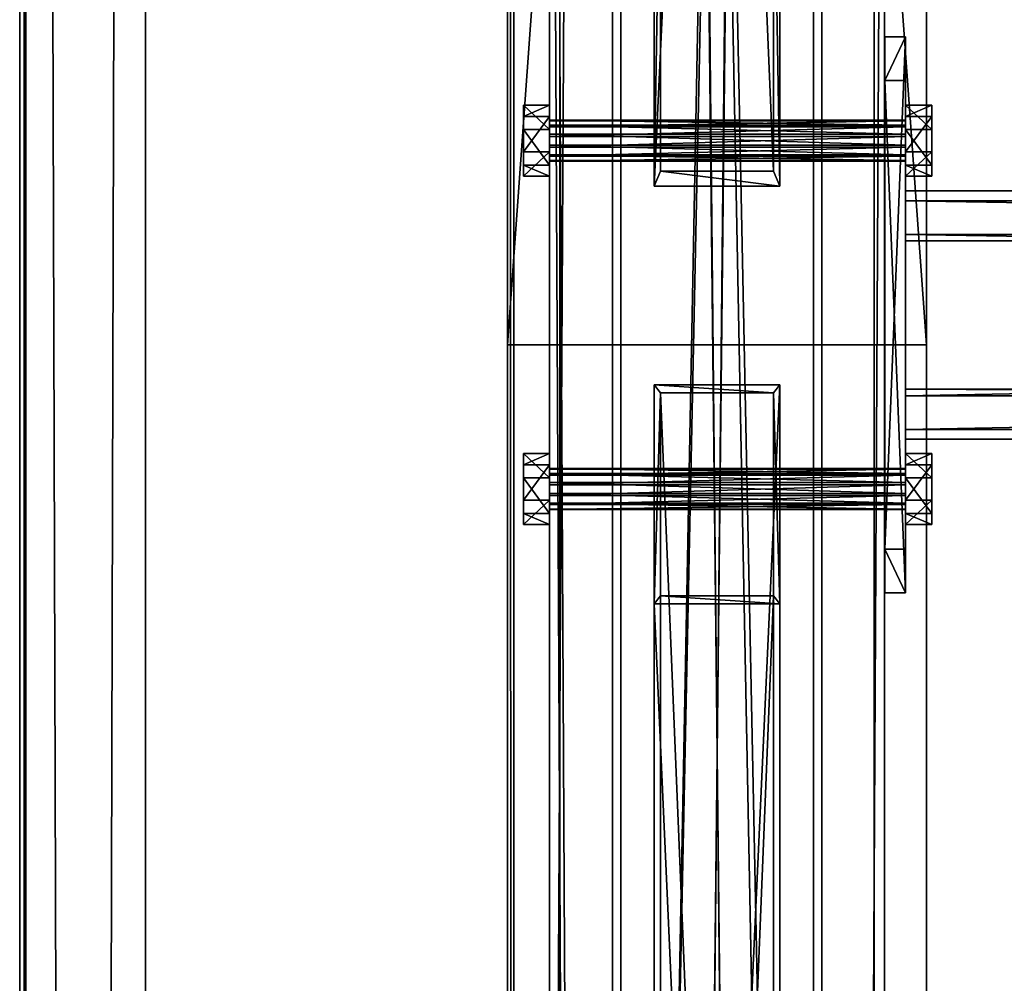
# Model space of a CAD drawing. Header units: millimetres. Extents: x -333 to 67333, y -930 to 39730.
# Tile 863 of 1056: x -333 to 137, y 33905 to 34365. Entities that reach past the tile are written whole.
import ezdxf

# ---------------------------------------------------------------- set-up
doc = ezdxf.new("R2010")
doc.units = ezdxf.units.MM
for name, color, linetype in [('13', 7, 'Continuous'), ('5', 7, 'Continuous'), ('6', 7, 'Continuous'), ('8', 7, 'Continuous'), ('95', 7, 'Continuous'), ('99', 7, 'Continuous')]:
    doc.layers.add(name, color=color, linetype=linetype)

msp = doc.modelspace()

# ---------------------------------------------------------------- meshes
at = {"layer": '13', "color": 30}
mesh = msp.add_polyface(dxfattribs=at)
corners = [(-332.99, 19390.98, 7560.75), (-332.99, 19378.52, 7502.06), (-332.99, 39710.84, 3185.56), (-332.99, 39723.3, 3244.25), (-329.99, 19378.52, 7502.06), (-329.99, 39710.84, 3185.56), (-329.99, 19390.35, 7557.82), (-329.99, 39722.68, 3241.32), (-272.99, 19390.35, 7557.82), (-272.99, 39722.68, 3241.32), (-272.99, 19390.98, 7560.75), (-272.99, 39723.3, 3244.25)]
mesh.append_faces([[corners[k] for k in face] for face in [(0, 2, 3, 3), (1, 5, 2, 2), (4, 7, 5, 5), (6, 9, 7, 7), (8, 11, 9, 9), (10, 3, 11, 11), (0, 4, 1, 1), (8, 0, 10, 10), (7, 2, 5, 5)]], dxfattribs={"vtx0": -1, "color": 30})
mesh.append_faces([[corners[k] for k in face] for face in [(4, 0, 6, 6), (6, 0, 8, 8), (3, 7, 11, 11)]], dxfattribs={"vtx0": -1, "vtx1": -1, "color": 30})
mesh.append_faces([[corners[k] for k in face] for face in [(7, 3, 2, 2)]], dxfattribs={"vtx0": -1, "vtx2": -1, "vtx3": -1, "color": 30})
mesh.append_faces([[corners[k] for k in face] for face in [(9, 11, 7, 7)]], dxfattribs={"vtx1": -1, "color": 30})
mesh.append_faces([[corners[k] for k in face] for face in [(0, 1, 2, 2), (1, 4, 5, 5), (4, 6, 7, 7), (6, 8, 9, 9), (8, 10, 11, 11), (10, 0, 3, 3)]], dxfattribs={"vtx2": -1, "vtx3": -1, "color": 30})
mesh = msp.add_polyface(dxfattribs=at)
corners = [(-100, 29475, 2980), (-50, 29475, 2980), (-50, 38614.7, 2980), (-100, 38614.7, 2980), (-50, 29475, 2983), (-50, 38614.7, 2983), (-97, 29475, 2983), (-97, 38614.7, 2983), (-97, 29475, 3030), (-97, 38614.7, 3030), (-100, 29475, 3030), (-100, 38614.7, 3030)]
mesh.append_faces([[corners[k] for k in face] for face in [(0, 2, 3, 3), (1, 5, 2, 2), (4, 7, 5, 5), (6, 9, 7, 7), (8, 11, 9, 9), (10, 3, 11, 11), (0, 4, 1, 1), (8, 0, 10, 10), (7, 2, 5, 5)]], dxfattribs={"vtx0": -1, "color": 30})
mesh.append_faces([[corners[k] for k in face] for face in [(4, 0, 6, 6), (6, 0, 8, 8), (3, 7, 11, 11)]], dxfattribs={"vtx0": -1, "vtx1": -1, "color": 30})
mesh.append_faces([[corners[k] for k in face] for face in [(7, 3, 2, 2)]], dxfattribs={"vtx0": -1, "vtx2": -1, "vtx3": -1, "color": 30})
mesh.append_faces([[corners[k] for k in face] for face in [(9, 11, 7, 7)]], dxfattribs={"vtx1": -1, "color": 30})
mesh.append_faces([[corners[k] for k in face] for face in [(0, 1, 2, 2), (1, 4, 5, 5), (4, 6, 7, 7), (6, 8, 9, 9), (8, 10, 11, 11), (10, 0, 3, 3)]], dxfattribs={"vtx2": -1, "vtx3": -1, "color": 30})
at = {"layer": '5', "color": 131}
mesh = msp.add_polyface(dxfattribs=at)
corners = [(-46, 38614.7, 2984), (46, 38614.7, 2984), (46, 29415, 2984), (-46, 29415, 2984), (46, 38614.7, 3076), (46, 29415, 3076), (-46, 38614.7, 3076), (-46, 29415, 3076), (-50, 38614.7, 2980), (-50, 38614.7, 3080), (-50, 29415, 3080), (-50, 29415, 2980), (50, 38614.7, 3080), (50, 29415, 3080), (50, 38614.7, 2980), (50, 29415, 2980)]
mesh.append_faces([[corners[k] for k in face] for face in [(0, 2, 3, 3), (1, 5, 2, 2), (4, 7, 5, 5), (6, 3, 7, 7), (8, 10, 11, 11), (9, 13, 10, 10), (12, 15, 13, 13), (14, 11, 15, 15)]], dxfattribs={"vtx0": -1, "color": 131})
mesh.append_faces([[corners[k] for k in face] for face in [(9, 6, 12, 12), (6, 8, 0, 0), (0, 8, 1, 1), (12, 4, 14, 14), (4, 12, 6, 6), (14, 1, 8, 8), (11, 3, 15, 15), (3, 10, 7, 7), (7, 10, 5, 5), (15, 2, 13, 13), (2, 15, 3, 3), (13, 5, 10, 10)]], dxfattribs={"vtx0": -1, "vtx1": -1, "color": 131})
mesh.append_faces([[corners[k] for k in face] for face in [(6, 9, 8, 8), (14, 4, 1, 1), (3, 11, 10, 10), (13, 2, 5, 5)]], dxfattribs={"vtx0": -1, "vtx2": -1, "vtx3": -1, "color": 131})
mesh.append_faces([[corners[k] for k in face] for face in [(0, 1, 2, 2), (1, 4, 5, 5), (4, 6, 7, 7), (6, 0, 3, 3), (8, 9, 10, 10), (9, 12, 13, 13), (12, 14, 15, 15), (14, 8, 11, 11)]], dxfattribs={"vtx2": -1, "vtx3": -1, "color": 131})
mesh = msp.add_polyface(dxfattribs=at)
corners = [(5410.06, 34259.67, 4064.12), (5410.06, 34169.68, 4083.25), (90.05, 34169.68, 4083.25), (90.05, 34259.67, 4064.12), (5410.06, 34188.81, 4173.24), (90.05, 34188.8, 4173.24), (5410.06, 34278.8, 4154.11), (90.05, 34278.79, 4154.11), (5410.06, 34262.75, 4059.38), (5410.06, 34283.54, 4157.19), (90.05, 34283.54, 4157.19), (90.05, 34262.75, 4059.38), (5410.06, 34185.72, 4177.98), (90.05, 34185.72, 4177.98), (5410.06, 34164.93, 4080.17), (90.05, 34164.93, 4080.17)]
mesh.append_faces([[corners[k] for k in face] for face in [(0, 2, 3, 3), (1, 5, 2, 2), (4, 7, 5, 5), (6, 3, 7, 7), (8, 10, 11, 11), (9, 13, 10, 10), (12, 15, 13, 13), (14, 11, 15, 15)]], dxfattribs={"vtx0": -1, "color": 131})
mesh.append_faces([[corners[k] for k in face] for face in [(9, 6, 12, 12), (6, 8, 0, 0), (0, 8, 1, 1), (12, 4, 14, 14), (4, 12, 6, 6), (14, 1, 8, 8), (11, 3, 15, 15), (3, 10, 7, 7), (15, 2, 13, 13), (2, 15, 3, 3), (13, 7, 10, 10)]], dxfattribs={"vtx0": -1, "vtx1": -1, "color": 131})
mesh.append_faces([[corners[k] for k in face] for face in [(6, 9, 8, 8), (14, 4, 1, 1), (3, 11, 10, 10), (13, 2, 5, 5), (13, 5, 7, 7)]], dxfattribs={"vtx0": -1, "vtx2": -1, "vtx3": -1, "color": 131})
mesh.append_faces([[corners[k] for k in face] for face in [(0, 1, 2, 2), (1, 4, 5, 5), (4, 6, 7, 7), (6, 0, 3, 3), (8, 9, 10, 10), (9, 12, 13, 13), (12, 14, 15, 15), (14, 8, 11, 11)]], dxfattribs={"vtx2": -1, "vtx3": -1, "color": 131})
at = {"layer": '6', "color": 2}
mesh = msp.add_polyface(dxfattribs=at)
corners = [(75, 30885.22, 4751.68), (-75, 30885.22, 4751.68), (-75, 38624.7, 3106.65), (75, 38624.7, 3106.65), (-75, 30916.41, 4898.4), (-75, 38774.7, 3228.12), (75, 30916.41, 4898.4), (75, 38774.7, 3228.12), (80, 30884.18, 4746.79), (80, 30917.45, 4903.29), (80, 38779.7, 3232.17), (80, 38619.7, 3102.61), (-80, 30917.45, 4903.29), (-80, 38779.7, 3232.17), (-80, 30884.18, 4746.79), (-80, 38619.7, 3102.61)]
mesh.append_faces([[corners[k] for k in face] for face in [(0, 2, 3, 3), (1, 5, 2, 2), (4, 7, 5, 5), (6, 3, 7, 7), (8, 10, 11, 11), (9, 13, 10, 10), (12, 15, 13, 13), (14, 11, 15, 15)]], dxfattribs={"vtx0": -1, "color": 2})
mesh.append_faces([[corners[k] for k in face] for face in [(9, 6, 12, 12), (6, 8, 0, 0), (0, 8, 1, 1), (12, 4, 14, 14), (4, 12, 6, 6), (14, 1, 8, 8), (11, 3, 15, 15), (3, 10, 7, 7), (7, 10, 5, 5), (15, 2, 13, 13), (2, 15, 3, 3), (13, 5, 10, 10)]], dxfattribs={"vtx0": -1, "vtx1": -1, "color": 2})
mesh.append_faces([[corners[k] for k in face] for face in [(6, 9, 8, 8), (14, 4, 1, 1), (3, 11, 10, 10), (13, 2, 5, 5)]], dxfattribs={"vtx0": -1, "vtx2": -1, "vtx3": -1, "color": 2})
mesh.append_faces([[corners[k] for k in face] for face in [(0, 1, 2, 2), (1, 4, 5, 5), (4, 6, 7, 7), (6, 0, 3, 3), (8, 9, 10, 10), (9, 12, 13, 13), (12, 14, 15, 15), (14, 8, 11, 11)]], dxfattribs={"vtx2": -1, "vtx3": -1, "color": 2})
at = {"layer": '8', "color": 253}
mesh = msp.add_polyface(dxfattribs=at)
corners = [(27, 34292.84, 4022.28), (-27, 34292.84, 4022.28), (-27, 35569.64, 3080), (27, 35569.64, 3080), (-27, 34467.87, 3985.08), (-27, 35694.26, 3080), (27, 34467.87, 3985.08), (27, 35694.26, 3080), (30, 34285.74, 4023.79), (30, 34474.96, 3983.57), (30, 35699.31, 3080), (30, 35564.59, 3080), (-30, 34474.96, 3983.57), (-30, 35699.31, 3080), (-30, 34285.74, 4023.79), (-30, 35564.59, 3080)]
mesh.append_faces([[corners[k] for k in face] for face in [(0, 2, 3, 3), (1, 5, 2, 2), (4, 7, 5, 5), (6, 3, 7, 7), (8, 10, 11, 11), (9, 13, 10, 10), (12, 15, 13, 13), (14, 11, 15, 15)]], dxfattribs={"vtx0": -1, "color": 253})
mesh.append_faces([[corners[k] for k in face] for face in [(9, 6, 12, 12), (6, 8, 0, 0), (0, 8, 1, 1), (12, 4, 14, 14), (4, 12, 6, 6), (14, 1, 8, 8), (11, 3, 15, 15), (3, 10, 7, 7), (7, 10, 5, 5), (15, 2, 13, 13), (2, 15, 3, 3), (13, 5, 10, 10)]], dxfattribs={"vtx0": -1, "vtx1": -1, "color": 253})
mesh.append_faces([[corners[k] for k in face] for face in [(6, 9, 8, 8), (14, 4, 1, 1), (3, 11, 10, 10), (13, 2, 5, 5)]], dxfattribs={"vtx0": -1, "vtx2": -1, "vtx3": -1, "color": 253})
mesh.append_faces([[corners[k] for k in face] for face in [(0, 1, 2, 2), (1, 4, 5, 5), (4, 6, 7, 7), (6, 0, 3, 3), (8, 9, 10, 10), (9, 12, 13, 13), (12, 14, 15, 15), (14, 8, 11, 11)]], dxfattribs={"vtx2": -1, "vtx3": -1, "color": 253})
mesh = msp.add_polyface(dxfattribs=at)
corners = [(27, 32879.76, 3080), (-27, 32879.76, 3080), (-27, 34187.04, 4044.77), (27, 34187.04, 4044.77), (-27, 32755.14, 3080), (-27, 34090.28, 4065.33), (27, 32755.14, 3080), (27, 34090.28, 4065.33), (30, 32884.81, 3080), (30, 32750.09, 3080), (30, 34086.36, 4066.17), (30, 34190.96, 4043.93), (-30, 32750.09, 3080), (-30, 34086.36, 4066.17), (-30, 32884.81, 3080), (-30, 34190.96, 4043.93)]
mesh.append_faces([[corners[k] for k in face] for face in [(0, 2, 3, 3), (1, 5, 2, 2), (4, 7, 5, 5), (6, 3, 7, 7), (8, 10, 11, 11), (9, 13, 10, 10), (12, 15, 13, 13), (14, 11, 15, 15)]], dxfattribs={"vtx0": -1, "color": 253})
mesh.append_faces([[corners[k] for k in face] for face in [(9, 6, 12, 12), (6, 8, 0, 0), (0, 8, 1, 1), (12, 4, 14, 14), (4, 12, 6, 6), (14, 1, 8, 8), (11, 3, 15, 15), (3, 10, 7, 7), (7, 10, 5, 5), (15, 2, 13, 13), (2, 15, 3, 3), (13, 5, 10, 10)]], dxfattribs={"vtx0": -1, "vtx1": -1, "color": 253})
mesh.append_faces([[corners[k] for k in face] for face in [(6, 9, 8, 8), (14, 4, 1, 1), (3, 11, 10, 10), (13, 2, 5, 5)]], dxfattribs={"vtx0": -1, "vtx2": -1, "vtx3": -1, "color": 253})
mesh.append_faces([[corners[k] for k in face] for face in [(0, 1, 2, 2), (1, 4, 5, 5), (4, 6, 7, 7), (6, 0, 3, 3), (8, 9, 10, 10), (9, 12, 13, 13), (12, 14, 15, 15), (14, 8, 11, 11)]], dxfattribs={"vtx2": -1, "vtx3": -1, "color": 253})
at = {"layer": '95', "color": 7}
mesh = msp.add_polyface(dxfattribs=at)
corners = [(-80, 34317.23, 4098.93), (-80, 34314.88, 4094.32), (90.05, 34314.88, 4094.32), (90.05, 34317.23, 4098.93), (-80, 34310.54, 4091.5), (90.05, 34310.54, 4091.5), (-80, 34305.37, 4091.23), (90.05, 34305.37, 4091.23), (-80, 34300.76, 4093.58), (90.05, 34300.76, 4093.58), (-80, 34297.94, 4097.92), (90.05, 34297.94, 4097.92), (-80, 34297.67, 4103.09), (90.05, 34297.67, 4103.09), (-80, 34300.02, 4107.7), (90.05, 34300.02, 4107.7), (-80, 34304.36, 4110.52), (90.05, 34304.36, 4110.52), (-80, 34309.53, 4110.79), (90.05, 34309.53, 4110.79), (-80, 34314.14, 4108.44), (90.05, 34314.14, 4108.44), (-80, 34316.96, 4104.1), (90.05, 34316.96, 4104.1), (90.05, 34324.39, 4097.41), (90.05, 34312.8, 4084.54), (102.55, 34312.8, 4084.54), (102.55, 34324.39, 4097.41), (90.05, 34295.86, 4088.14), (102.55, 34295.86, 4088.14), (90.05, 34290.51, 4104.61), (102.55, 34290.51, 4104.61), (90.05, 34302.1, 4117.48), (102.55, 34302.1, 4117.48), (90.05, 34319.04, 4113.88), (102.55, 34319.04, 4113.88), (-92.5, 34324.39, 4097.41), (-92.5, 34312.8, 4084.54), (-80, 34312.8, 4084.54), (-80, 34324.39, 4097.41), (-92.5, 34295.86, 4088.14), (-80, 34295.86, 4088.14), (-92.5, 34290.51, 4104.61), (-80, 34290.51, 4104.61), (-92.5, 34302.1, 4117.48), (-80, 34302.1, 4117.48), (-92.5, 34319.04, 4113.88), (-80, 34319.04, 4113.88), (-80, 34150.94, 4134.27), (-80, 34148.59, 4129.66), (90.05, 34148.59, 4129.66), (90.05, 34150.94, 4134.27), (-80, 34144.25, 4126.84), (90.05, 34144.25, 4126.84), (-80, 34139.08, 4126.57), (90.05, 34139.08, 4126.57), (-80, 34134.47, 4128.92), (90.05, 34134.47, 4128.92), (-80, 34131.65, 4133.26), (90.05, 34131.65, 4133.26), (-80, 34131.38, 4138.43), (90.05, 34131.38, 4138.43), (-80, 34133.73, 4143.04), (90.05, 34133.73, 4143.04), (-80, 34138.07, 4145.86), (90.05, 34138.07, 4145.86), (-80, 34143.24, 4146.13), (90.05, 34143.24, 4146.13), (-80, 34147.85, 4143.78), (90.05, 34147.85, 4143.78), (-80, 34150.67, 4139.44), (90.05, 34150.67, 4139.44), (90.05, 34158.11, 4132.75), (90.05, 34146.52, 4119.88), (102.55, 34146.52, 4119.88), (102.55, 34158.11, 4132.75), (90.05, 34129.57, 4123.48), (102.55, 34129.57, 4123.48), (90.05, 34124.22, 4139.95), (102.55, 34124.22, 4139.95), (90.05, 34135.81, 4152.83), (102.55, 34135.81, 4152.83), (90.05, 34152.75, 4149.22), (102.55, 34152.75, 4149.22), (-92.5, 34158.11, 4132.75), (-92.5, 34146.52, 4119.88), (-80, 34146.52, 4119.88), (-80, 34158.11, 4132.75), (-92.5, 34129.57, 4123.48), (-80, 34129.57, 4123.48), (-92.5, 34124.22, 4139.95), (-80, 34124.22, 4139.95), (-92.5, 34135.81, 4152.83), (-80, 34135.81, 4152.83), (-92.5, 34152.75, 4149.22), (-80, 34152.75, 4149.22)]
mesh.append_faces([[corners[k] for k in face] for face in [(0, 2, 3, 3), (1, 5, 2, 2), (4, 7, 5, 5), (6, 9, 7, 7), (8, 11, 9, 9), (10, 13, 11, 11), (12, 15, 13, 13), (14, 17, 15, 15), (16, 19, 17, 17), (18, 21, 19, 19), (20, 23, 21, 21), (22, 3, 23, 23), (6, 10, 8, 8), (18, 22, 20, 20), (23, 19, 21, 21), (11, 7, 9, 9), (24, 26, 27, 27), (25, 29, 26, 26), (28, 31, 29, 29), (30, 33, 31, 31), (32, 35, 33, 33), (34, 27, 35, 35), (25, 30, 28, 28), (32, 24, 34, 34), (27, 33, 35, 35), (31, 26, 29, 29), (36, 38, 39, 39), (37, 41, 38, 38), (40, 43, 41, 41), (42, 45, 43, 43), (44, 47, 45, 45), (46, 39, 47, 47), (37, 42, 40, 40), (44, 36, 46, 46), (39, 45, 47, 47), (43, 38, 41, 41), (48, 50, 51, 51), (49, 53, 50, 50), (52, 55, 53, 53), (54, 57, 55, 55), (56, 59, 57, 57), (58, 61, 59, 59), (60, 63, 61, 61), (62, 65, 63, 63), (64, 67, 65, 65), (66, 69, 67, 67), (68, 71, 69, 69), (70, 51, 71, 71), (54, 58, 56, 56), (66, 70, 68, 68), (71, 67, 69, 69), (59, 55, 57, 57), (72, 74, 75, 75), (73, 77, 74, 74), (76, 79, 77, 77), (78, 81, 79, 79), (80, 83, 81, 81), (82, 75, 83, 83), (73, 78, 76, 76), (80, 72, 82, 82), (75, 81, 83, 83), (79, 74, 77, 77), (84, 86, 87, 87), (85, 89, 86, 86), (88, 91, 89, 89), (90, 93, 91, 91), (92, 95, 93, 93), (94, 87, 95, 95), (85, 90, 88, 88), (92, 84, 94, 94), (87, 93, 95, 95), (91, 86, 89, 89)]], dxfattribs={"vtx0": -1, "color": 7})
mesh.append_faces([[corners[k] for k in face] for face in [(10, 4, 12, 12), (12, 1, 14, 14), (14, 0, 16, 16), (16, 22, 18, 18), (19, 23, 17, 17), (17, 3, 15, 15), (15, 2, 13, 13), (13, 5, 11, 11), (30, 25, 32, 32), (33, 26, 31, 31), (42, 37, 44, 44), (45, 38, 43, 43), (58, 52, 60, 60), (60, 49, 62, 62), (62, 48, 64, 64), (64, 70, 66, 66), (67, 71, 65, 65), (65, 51, 63, 63), (63, 50, 61, 61), (61, 53, 59, 59), (78, 72, 80, 80), (81, 74, 79, 79), (90, 84, 92, 92), (93, 86, 91, 91)]], dxfattribs={"vtx0": -1, "vtx1": -1, "color": 7})
mesh.append_faces([[corners[k] for k in face] for face in [(10, 6, 4, 4), (12, 4, 1, 1), (14, 1, 0, 0), (16, 0, 22, 22), (17, 23, 3, 3), (15, 3, 2, 2), (13, 2, 5, 5), (11, 5, 7, 7), (32, 25, 24, 24), (33, 27, 26, 26), (44, 37, 36, 36), (45, 39, 38, 38), (58, 54, 52, 52), (60, 52, 49, 49), (62, 49, 48, 48), (64, 48, 70, 70), (65, 71, 51, 51), (63, 51, 50, 50), (61, 50, 53, 53), (59, 53, 55, 55), (78, 73, 72, 72), (81, 75, 74, 74), (90, 85, 84, 84), (93, 87, 86, 86)]], dxfattribs={"vtx0": -1, "vtx2": -1, "vtx3": -1, "color": 7})
mesh.append_faces([[corners[k] for k in face] for face in [(0, 1, 2, 2), (1, 4, 5, 5), (4, 6, 7, 7), (6, 8, 9, 9), (8, 10, 11, 11), (10, 12, 13, 13), (12, 14, 15, 15), (14, 16, 17, 17), (16, 18, 19, 19), (18, 20, 21, 21), (20, 22, 23, 23), (22, 0, 3, 3), (24, 25, 26, 26), (25, 28, 29, 29), (28, 30, 31, 31), (30, 32, 33, 33), (32, 34, 35, 35), (34, 24, 27, 27), (36, 37, 38, 38), (37, 40, 41, 41), (40, 42, 43, 43), (42, 44, 45, 45), (44, 46, 47, 47), (46, 36, 39, 39), (48, 49, 50, 50), (49, 52, 53, 53), (52, 54, 55, 55), (54, 56, 57, 57), (56, 58, 59, 59), (58, 60, 61, 61), (60, 62, 63, 63), (62, 64, 65, 65), (64, 66, 67, 67), (66, 68, 69, 69), (68, 70, 71, 71), (70, 48, 51, 51), (72, 73, 74, 74), (73, 76, 77, 77), (76, 78, 79, 79), (78, 80, 81, 81), (80, 82, 83, 83), (82, 72, 75, 75), (84, 85, 86, 86), (85, 88, 89, 89), (88, 90, 91, 91), (90, 92, 93, 93), (92, 94, 95, 95), (94, 84, 87, 87)]], dxfattribs={"vtx2": -1, "vtx3": -1, "color": 7})
at = {"layer": '99', "color": 7}
mesh = msp.add_polyface(dxfattribs=at)
corners = [(100, 1810, 1000), (-100, 1810, 1000), (-100, 4590, 1000), (100, 4590, 1000), (100, 1810, 2280), (-100, 1810, 2280), (100, 4590, 2280), (-100, 4590, 2280), (100, 0, 2950), (-100, 0, 2950), (-100, 38800, 2950), (100, 38800, 2950), (100, 38800, -700), (-100, 38800, -700), (-100, 0, -700), (100, 0, -700), (100, 36990, 2280), (-100, 36990, 2280), (-100, 34210, 2280), (100, 34210, 2280), (-100, 34210, 1000), (100, 34210, 1000), (-100, 36990, 1000), (100, 36990, 1000), (100, 19847.42, 2200), (-100, 19847.42, 2200), (-100, 18949.94, 2200), (100, 18949.94, 2200), (-100, 18949.94, 100), (100, 18949.94, 100), (-100, 19847.42, 100), (100, 19847.42, 100), (100, 30990, 2280), (-100, 30990, 2280), (-100, 28210, 2280), (100, 28210, 2280), (-100, 28210, 1000), (100, 28210, 1000), (-100, 30990, 1000), (100, 30990, 1000), (100, 24990, 2280), (-100, 24990, 2280), (-100, 22210, 2280), (100, 22210, 2280), (-100, 22210, 1000), (100, 22210, 1000), (-100, 24990, 1000), (100, 24990, 1000), (100, 16590, 2280), (-100, 16590, 2280), (-100, 13810, 2280), (100, 13810, 2280), (-100, 13810, 1000), (100, 13810, 1000), (-100, 16590, 1000), (100, 16590, 1000), (100, 10590, 1000), (100, 10590, 2280), (100, 7810, 2280), (100, 7810, 1000), (-100, 7810, 2280), (-100, 7810, 1000), (-100, 10590, 1000), (-100, 10590, 2280)]
mesh.append_faces([[corners[k] for k in face] for face in [(0, 2, 3, 3), (4, 1, 0, 0), (6, 5, 4, 4), (3, 7, 6, 6), (8, 10, 11, 11), (12, 10, 13, 13), (14, 12, 13, 13), (8, 14, 9, 9), (16, 18, 19, 19), (19, 20, 21, 21), (21, 22, 23, 23), (23, 17, 16, 16), (24, 26, 27, 27), (27, 28, 29, 29), (29, 30, 31, 31), (31, 25, 24, 24), (32, 34, 35, 35), (35, 36, 37, 37), (37, 38, 39, 39), (39, 33, 32, 32), (40, 42, 43, 43), (43, 44, 45, 45), (45, 46, 47, 47), (47, 41, 40, 40), (48, 50, 51, 51), (51, 52, 53, 53), (53, 54, 55, 55), (55, 49, 48, 48), (58, 61, 59, 59), (59, 62, 56, 56), (56, 63, 57, 57), (57, 60, 58, 58)]], dxfattribs={"vtx0": -1, "color": 7})
mesh.append_faces([[corners[k] for k in face] for face in [(29, 55, 27, 27), (55, 56, 53, 53), (27, 48, 24, 24), (15, 29, 12, 12), (0, 8, 4, 4), (4, 8, 6, 6), (58, 8, 57, 57), (51, 8, 48, 48), (43, 8, 40, 40), (35, 8, 32, 32), (19, 8, 16, 16), (12, 23, 11, 11), (31, 12, 29, 29), (23, 39, 21, 21), (11, 16, 8, 8), (32, 21, 39, 39), (21, 32, 19, 19), (40, 37, 47, 47), (37, 40, 35, 35), (24, 45, 31, 31), (45, 24, 43, 43), (57, 53, 56, 56), (53, 57, 51, 51), (6, 59, 3, 3), (59, 6, 58, 58), (42, 25, 44, 44), (25, 42, 26, 26), (44, 30, 46, 46), (36, 30, 38, 38), (20, 30, 22, 22), (9, 5, 10, 10), (5, 14, 1, 1), (1, 14, 2, 2), (61, 14, 62, 62), (52, 14, 54, 54), (28, 14, 30, 30), (10, 17, 13, 13), (17, 33, 18, 18), (13, 30, 14, 14), (38, 18, 33, 33), (18, 38, 20, 20), (46, 34, 41, 41), (34, 46, 36, 36), (26, 54, 28, 28), (62, 50, 63, 63), (50, 62, 52, 52), (2, 60, 7, 7), (60, 2, 61, 61)]], dxfattribs={"vtx0": -1, "vtx1": -1, "color": 7})
mesh.append_faces([[corners[k] for k in face] for face in [(55, 29, 0, 0), (55, 3, 59, 59), (29, 15, 0, 0), (6, 8, 58, 58), (57, 8, 51, 51), (48, 8, 43, 43), (40, 8, 35, 35), (32, 8, 19, 19), (23, 12, 31, 31), (23, 31, 45, 45), (23, 47, 37, 37), (43, 24, 48, 48), (46, 30, 36, 36), (38, 30, 20, 20), (2, 14, 61, 61), (62, 14, 52, 52), (54, 14, 28, 28), (17, 10, 5, 5), (17, 7, 60, 60), (17, 63, 50, 50), (17, 49, 42, 42), (17, 41, 34, 34), (13, 22, 30, 30), (49, 26, 42, 42)]], dxfattribs={"vtx0": -1, "vtx1": -1, "vtx2": -1, "vtx3": -1, "color": 7})
mesh.append_faces([[corners[k] for k in face] for face in [(55, 0, 3, 3), (55, 59, 56, 56), (27, 55, 48, 48), (0, 15, 8, 8), (23, 45, 47, 47), (23, 37, 39, 39), (11, 23, 16, 16), (44, 25, 30, 30), (5, 9, 14, 14), (17, 5, 7, 7), (17, 60, 63, 63), (17, 50, 49, 49), (17, 42, 41, 41), (17, 34, 33, 33), (13, 17, 22, 22), (26, 49, 54, 54)]], dxfattribs={"vtx0": -1, "vtx2": -1, "vtx3": -1, "color": 7})
mesh.append_faces([[corners[k] for k in face] for face in [(0, 1, 2, 2), (4, 5, 1, 1), (6, 7, 5, 5), (3, 2, 7, 7), (8, 9, 10, 10), (12, 11, 10, 10), (14, 15, 12, 12), (8, 15, 14, 14), (16, 17, 18, 18), (19, 18, 20, 20), (21, 20, 22, 22), (23, 22, 17, 17), (24, 25, 26, 26), (27, 26, 28, 28), (29, 28, 30, 30), (31, 30, 25, 25), (32, 33, 34, 34), (35, 34, 36, 36), (37, 36, 38, 38), (39, 38, 33, 33), (40, 41, 42, 42), (43, 42, 44, 44), (45, 44, 46, 46), (47, 46, 41, 41), (48, 49, 50, 50), (51, 50, 52, 52), (53, 52, 54, 54), (55, 54, 49, 49), (58, 60, 61, 61), (59, 61, 62, 62), (56, 62, 63, 63), (57, 63, 60, 60)]], dxfattribs={"vtx2": -1, "vtx3": -1, "color": 7})
mesh = msp.add_polyface(dxfattribs=at)
corners = [(90.05, 34112.43, 4193.58), (90.05, 34356.97, 4141.6), (90.05, 34336.18, 4043.78), (90.05, 34091.64, 4095.76), (80.05, 34356.97, 4141.6), (80.05, 34336.18, 4043.78), (80.05, 34112.43, 4193.58), (80.05, 34091.64, 4095.76)]
mesh.append_faces([[corners[k] for k in face] for face in [(0, 2, 3, 3), (1, 5, 2, 2), (4, 7, 5, 5), (6, 3, 7, 7), (1, 6, 4, 4), (3, 5, 7, 7)]], dxfattribs={"vtx0": -1, "color": 7})
mesh.append_faces([[corners[k] for k in face] for face in [(0, 1, 2, 2), (1, 4, 5, 5), (4, 6, 7, 7), (6, 0, 3, 3), (1, 0, 6, 6), (3, 2, 5, 5)]], dxfattribs={"vtx2": -1, "vtx3": -1, "color": 7})

doc.saveas('drawing.dxf')
